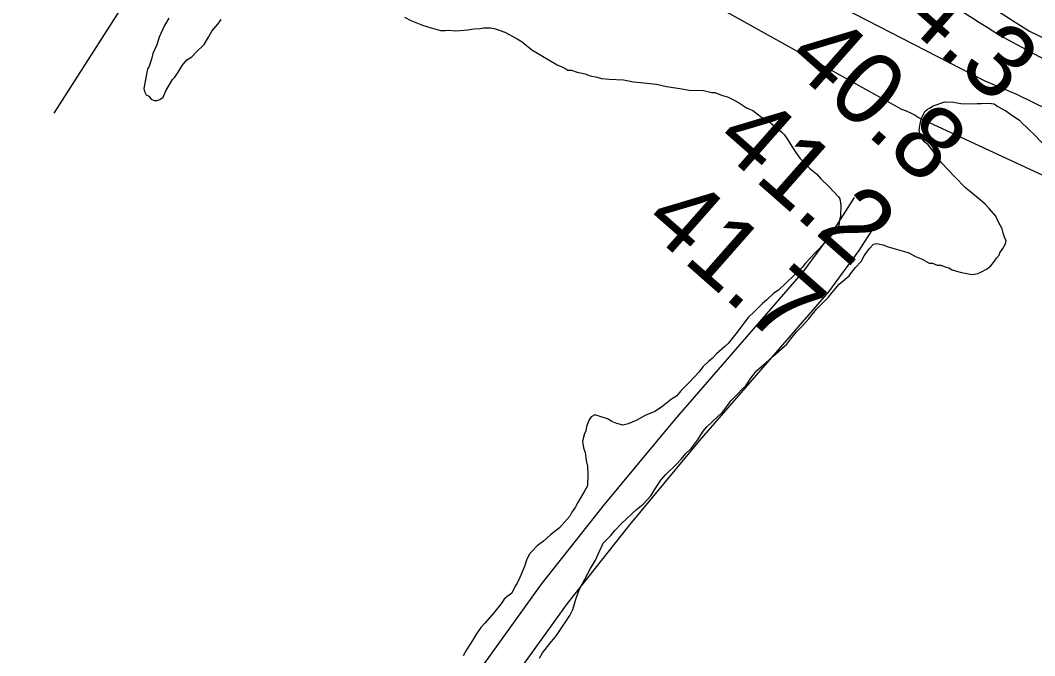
# Model space of a CAD drawing. Extents: x 3263578 to 3301413, y 764927 to 798602.
# Drawn here: x 3278134 to 3279070, y 784515 to 785102 of the extents above; entities that cross this region are included whole.
import ezdxf

# ---------------------------------------------------------------- set-up
doc = ezdxf.new("R2010")
doc.units = 0
for name, color, linetype in [('V-RIVR-RANG', 7, 'Continuous'), ('V-ROAD-CNTR', 7, 'Continuous'), ('V-SITE-VEGE', 7, 'Continuous'), ('V-TOPO-MAJR', 7, 'Continuous'), ('V-TOPO-MINR', 7, 'Continuous')]:
    doc.layers.add(name, color=color, linetype=linetype)

msp = doc.modelspace()

# ---------------------------------------------------------------- linework, layer by layer
at = {"layer": 'V-RIVR-RANG'}
msp.add_line((3278164.93, 785015.77), (3278841.6, 786078.65), dxfattribs=at)
at = {"layer": 'V-ROAD-CNTR'}
for points in [[(3278903.55, 784937.73), (3278883.19, 784905.91), (3278856.25, 784869.53), (3278737.56, 784732.37), (3278672.61, 784654.33), (3278614.37, 784580.76), (3278560.31, 784505.17), (3278503.83, 784404.72), (3278482.75, 784362.43), (3278464.4, 784332.61), (3278388.15, 784222.47), (3278365.6, 784185.41), (3278332.28, 784128.25), (3278318.15, 784108.97), (3278298.32, 784084.17), (3278280.45, 784062.06), (3278263.03, 784047.36), (3278237.62, 784033.28), (3278218.06, 784022.16), (3278210.47, 784018.24)], [(3278928.82, 784921.56), (3278907.9, 784888.87), (3278879.68, 784850.76), (3278760.44, 784712.96), (3278695.91, 784635.42), (3278638.35, 784562.71), (3278585.66, 784489.05), (3278530.35, 784390.66), (3278509, 784347.84), (3278489.52, 784316.2), (3278413.32, 784206.13), (3278391.38, 784170.06), (3278357.41, 784111.79), (3278341.97, 784090.73), (3278321.7, 784065.37), (3278301.99, 784040.98), (3278280.14, 784022.54), (3278252.3, 784007.12), (3278231.41, 783995.25)]]:
    msp.add_lwpolyline(points, dxfattribs=at)
at = {"layer": 'V-SITE-VEGE'}
for points in [[(3278270.77, 785103.61), (3278266.54, 785096.76), (3278261.62, 785085.86), (3278259.71, 785078.95), (3278256.02, 785070.92), (3278254.73, 785065.73), (3278252.23, 785058.25), (3278251.02, 785056.54), (3278247.67, 785038.64), (3278248.18, 785035.73), (3278249.85, 785032.79), (3278252.14, 785031.57), (3278254.38, 785028.61), (3278257.25, 785027.38), (3278259.57, 785027.32), (3278262.5, 785028.41), (3278265.46, 785030.66), (3278267.92, 785036.39), (3278273.98, 785046.69), (3278276.35, 785048.94), (3278279.98, 785054.65), (3278283.01, 785059.8), (3278287.2, 785064.91), (3278291.91, 785067.7), (3278295.49, 785071.67), (3278303.21, 785079.02), (3278307.45, 785085.87), (3278310.49, 785091.59), (3278315.87, 785097.84), (3278318.88, 785102.41)], [(3278488.32, 785104.53), (3278494.04, 785101.49), (3278504.96, 785097.15), (3278513.02, 785094.63), (3278521.65, 785092.09), (3278525.71, 785091.99), (3278529.21, 785092.48), (3278535.57, 785091.74), (3278539.64, 785092.22), (3278546.61, 785092.63), (3278552.44, 785093.64), (3278558.25, 785094.08), (3278561.16, 785094.58), (3278567.54, 785094.42), (3278572.16, 785093.72)], [(3278572.16, 785093.72), (3278580.78, 785090.61), (3278592.23, 785084.52), (3278596.8, 785081.51), (3278605.9, 785074.32), (3278629.33, 785060.39), (3278636.22, 785057.31), (3278639.07, 785055.5), (3278642.55, 785055.41), (3278647.72, 785053.54), (3278655.23, 785052.2), (3278659.83, 785050.34), (3278666.17, 785049.02), (3278670.2, 785047.76), (3278677.15, 785047), (3278690.48, 785046.67), (3278699.71, 785044.7), (3278706.07, 785043.96), (3278714.75, 785043.16), (3278721.12, 785042.42), (3278730.35, 785040.45), (3278734.39, 785039.77), (3278744.22, 785038.36), (3278751.15, 785037.03), (3278764.48, 785036.69), (3278771.97, 785034.76), (3278774.87, 785034.69), (3278781.77, 785032.2), (3278786.38, 785030.92), (3278792.68, 785027.86), (3278796.68, 785025.44), (3278804.1, 785020.62), (3278809.84, 785018.15), (3278817.81, 785012.15), (3278824.1, 785008.51), (3278829.78, 785003.73), (3278836.61, 784998.34), (3278838.87, 784995.96), (3278842.23, 784991.23), (3278846.69, 784984.16), (3278849.47, 784979.45), (3278853.4, 784974.13), (3278862.44, 784964.62), (3278868.7, 784959.83), (3278872.65, 784955.08), (3278880.01, 784947.94), (3278889.05, 784938.43), (3278890.17, 784936.66), (3278891.18, 784930.84), (3278890.93, 784920.98), (3278889.64, 784915.79), (3278889.57, 784912.89), (3278887.13, 784908.31), (3278885.35, 784906.62), (3278882.35, 784902.64), (3278879.36, 784899.23), (3278874, 784893.56), (3278871.01, 784890.16), (3278866.26, 784885.63), (3278863.27, 784882.23), (3278858.51, 784877.13), (3278855.51, 784873.14), (3278833.52, 784852.23), (3278829.39, 784849.44), (3278822.85, 784843.22), (3278818.7, 784839.84), (3278811.56, 784832.48), (3278805.62, 784826.83), (3278794.23, 784812.03), (3278787.03, 784802.93), (3278784.06, 784800.11), (3278776.35, 784793.34), (3278772.77, 784789.37), (3278769.22, 784786.56), (3278763.87, 784781.47), (3278760.28, 784776.92), (3278751.33, 784767.28), (3278743.59, 784759.36), (3278739.41, 784754.24), (3278734.7, 784751.46), (3278727, 784745.27), (3278724.64, 784743.59), (3278719.33, 784740.24), (3278715.81, 784738.59), (3278710.53, 784736.4), (3278702.3, 784731.97), (3278694.68, 784728.68), (3278690.01, 784727.64), (3278684.24, 784728.94), (3278679.65, 784730.8), (3278675.65, 784733.22), (3278664.14, 784736.99), (3278660.62, 784735.34), (3278658.81, 784732.48), (3278656.33, 784726.16), (3278655.65, 784722.12), (3278654.43, 784719.83), (3278653.15, 784715.22), (3278652.5, 784712.34), (3278653.52, 784706.51), (3278655.15, 784702.41)], [(3278844.95, 784807.22), (3278850.19, 784813.85), (3278854.8, 784818.24), (3278861.18, 784825.4), (3278868.73, 784834.79), (3278873.35, 784839.18), (3278879.71, 784845.77), (3278883.2, 784850.19), (3278889.59, 784857.92), (3278898.79, 784865.57), (3278899.96, 784867.23), (3278904.62, 784873.31), (3278909.82, 784878.81), (3278912.76, 784883.8), (3278915.69, 784888.23), (3278918.01, 784890.99), (3278921.49, 784894.84), (3278924.32, 784895.34), (3278929.92, 784894.07), (3278934.94, 784892.26), (3278950.03, 784887.93), (3278953.95, 784886.71), (3278960.05, 784883.18), (3278966.19, 784880.77), (3278972.85, 784877.22), (3278975.67, 784877.15), (3278980.13, 784875.35), (3278983.51, 784875.27), (3278988.53, 784873.45), (3278990.77, 784872.83), (3278994.1, 784871.06), (3278998.01, 784869.84), (3279002.49, 784868.6), (3279012.57, 784866.65), (3279017.67, 784867.65), (3279020.51, 784868.71), (3279026.22, 784871.94), (3279029.67, 784874.67), (3279033.16, 784879.09), (3279034.92, 784881.86), (3279037.24, 784884.62), (3279037.86, 784886.86), (3279040.77, 784890.73), (3279043.14, 784895.17), (3279043.77, 784897.97), (3279042.7, 784900.25), (3279041.12, 784904.79), (3279040.1, 784908.76), (3279036.33, 784915.61), (3279034.2, 784920.74), (3279028.18, 784927.65), (3279024.34, 784931.68), (3279019.94, 784935.74), (3279011.1, 784942.72), (3279006.14, 784946.79), (3278996.26, 784957.17), (3278984.19, 784969.86), (3278979.29, 784976.74), (3278976.58, 784980.75), (3278971.66, 784986.51), (3278968.35, 784989.4), (3278965.07, 784993.43), (3278963.54, 784999.66), (3278964.21, 785004.15), (3278965.5, 785010.31), (3278966.69, 785013.1), (3278969.06, 785017.54), (3278970.79, 785019.19), (3278973.07, 785020.26), (3278976.5, 785022.42), (3278987.29, 785026.1), (3278995.17, 785025.9), (3279001.9, 785024.6), (3279010.9, 785024.38), (3279017.11, 785024.79), (3279021.04, 785024.69), (3279027.81, 785025.08), (3279032.86, 785024.39), (3279036.18, 785022.05), (3279043.4, 785017.93), (3279048.93, 785013.85), (3279056.13, 785009.16), (3279058.88, 785006.28), (3279062.73, 785002.8), (3279065.47, 784999.92), (3279069.88, 784995.87), (3279081.4, 784983.75)], [(3278612.85, 784512.33), (3278615.79, 784517.32), (3278622.77, 784526.16), (3278628.58, 784533.33), (3278640.87, 784551.61), (3278643.83, 784557.17), (3278646.91, 784567.79), (3278649.94, 784576.16), (3278659.98, 784595.06), (3278664.68, 784602.82), (3278667.08, 784608.39), (3278670.63, 784615.63), (3278671.83, 784618.41), (3278678.77, 784625.56), (3278682.84, 784630.52), (3278688.62, 784636.57), (3278702.46, 784649.74), (3278708.78, 784654.65), (3278715.73, 784662.36), (3278719.25, 784667.9), (3278725.1, 784676.77), (3278729.17, 784681.73), (3278739.56, 784691.61), (3278744.19, 784696.56), (3278747.68, 784700.98), (3278752.87, 784705.92), (3278755.19, 784708.68), (3278758.69, 784713.66), (3278763.97, 784721.97), (3278767.45, 784725.83), (3278781.87, 784739.54), (3278786.53, 784745.62), (3278789.46, 784750.05), (3278795.8, 784756.09), (3278799.85, 784760.49), (3278803.32, 784763.78), (3278808, 784770.98), (3278813.23, 784777.61), (3278824.75, 784787.46), (3278828.79, 784791.3), (3278841.45, 784802.25), (3278844.95, 784807.22)], [(3278655.15, 784702.41), (3278656.12, 784694.84), (3278657.15, 784689.6), (3278657.56, 784682.62), (3278657.28, 784671.61), (3278654.85, 784667.03), (3278648.19, 784656.18), (3278645.76, 784651.6), (3278642.74, 784647.03), (3278640.91, 784643.6), (3278631.36, 784632.82), (3278623.07, 784626.06), (3278616.55, 784620.42), (3278610.64, 784615.93), (3278605.87, 784610.83), (3278603.48, 784607.99), (3278601.03, 784602.83), (3278599.14, 784597.08), (3278594.82, 784586.74), (3278592.37, 784581.59), (3278590.56, 784578.73), (3278587.5, 784572.43), (3278582.77, 784569.07), (3278580.4, 784566.81), (3278577.38, 784562.24), (3278574.4, 784558.83), (3278570.8, 784554.28), (3278562.44, 784544.63), (3278558.86, 784540.66), (3278554.05, 784533.82), (3278551.02, 784528.68), (3278545.58, 784520.11), (3278542.54, 784514.39)]]:
    msp.add_lwpolyline(points, dxfattribs=at)
at = {"layer": 'V-TOPO-MAJR'}
msp.add_lwpolyline([(3277841.28, 785674.32), (3278954.56, 785138.27), (3278959.41, 785136.13), (3278964.14, 785133.69), (3278968.83, 785131.17), (3278973.43, 785128.49), (3278977.97, 785125.71), (3279012.97, 785103.57), (3279019.17, 785099.63), (3279025.35, 785095.67), (3279031.53, 785091.69), (3279037.69, 785087.7), (3279961.12, 784591.14), (3280018.62, 784566.23), (3280039.01, 784555.3), (3280049.34, 784548.24)], dxfattribs=at)
at = {"layer": 'V-TOPO-MINR'}
for points in [[(3276581.65, 787830.87), (3276665.12, 787735.55), (3277232.8, 786656.43), (3277234.27, 786653.64), (3277235.74, 786650.84), (3277237.2, 786648.05), (3277238.67, 786645.25), (3277793.72, 785682.17), (3277808.95, 785664.65), (3277825.65, 785648.52), (3277843.33, 785633.33), (3278947.25, 785019.53), (3278951.49, 785017.8), (3278955.64, 785015.91), (3278959.66, 785013.75), (3278963.6, 785011.43), (3280019.89, 784521.33)], [(3277914.23, 785696.94), (3278865.98, 785210.4), (3278877.36, 785205.95), (3278888.53, 785200.89), (3278899.45, 785195.21), (3278910.26, 785189.31), (3278920.88, 785183.1), (3278931.38, 785176.67), (3279009.54, 785127.24), (3279023.5, 785118.37), (3279037.45, 785109.46), (3279051.36, 785100.51), (3279065.25, 785091.52), (3280027.74, 784629.43)], [(3277842.3, 785653.82), (3279023.57, 785046.03), (3279053.23, 785033.16), (3279082.34, 785019.02), (3279111.09, 785004.22), (3279139.3, 784988.42), (3279167.16, 784971.95), (3279205.85, 784948.16), (3279252.7, 784919.17), (3280008.51, 784548.06), (3280024.74, 784541.67), (3280035.99, 784536.04)]]:
    msp.add_lwpolyline(points, dxfattribs=at)

# ---------------------------------------------------------------- texts
at = {"layer": 'V-RIVR-RANG'}
for s, p in [('34.3', (3278904.47, 785137.95)), ('40.8', (3278838.58, 785062.73)), ('41.2', (3278772.69, 784987.51)), ('41.7', (3278706.8, 784912.28))]:
    msp.add_text(s, height=67, rotation=318.63833, dxfattribs=at).set_placement(p)

doc.saveas('drawing.dxf')
